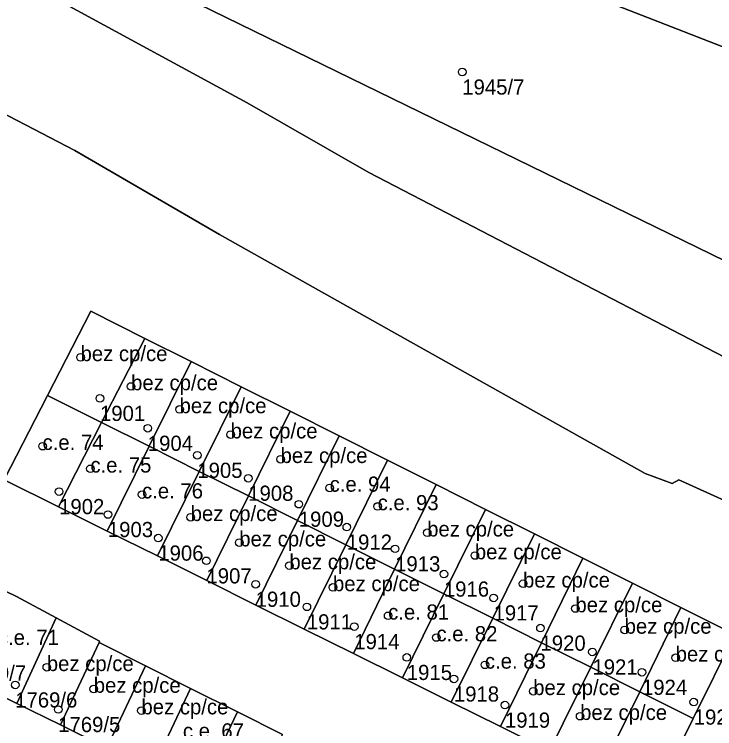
# Model space of a CAD drawing. Extents: x -878211 to -870363, y -1058464 to -1052522.
# Drawn here: x -875000.93 to -874954.82, y -1055482.01 to -1055434.97 of the extents above; entities that cross this region are included whole.
import ezdxf

# ---------------------------------------------------------------- set-up
doc = ezdxf.new("R2010")
doc.units = 0
for name, color, linetype in [('Vrstva 50', 7, 'Continuous'), ('Vrstva 51', 7, 'Continuous'), ('Vrstva 52', 7, 'Continuous')]:
    doc.layers.add(name, color=color, linetype=linetype)

msp = doc.modelspace()

# ---------------------------------------------------------------- linework, layer by layer
at = {"layer": 'Vrstva 50'}
for centre in [(-874971.44, -1055438.76994), (-874996.57, -1055457.55994), (-874993.24, -1055459.47994), (-874995.29, -1055460.25994), (-874990.05, -1055460.98994), (-874992.14, -1055462.22994), (-874986.69, -1055462.64994), (-874999.07, -1055463.40994), (-874988.88, -1055464.00994), (-874983.4, -1055464.26994), (-874995.92, -1055464.89994), (-874985.53, -1055465.51994), (-874980.17, -1055466.15994), (-874997.98, -1055466.39994), (-874992.52, -1055466.59994), (-874982.2, -1055467.22994), (-874977.01, -1055467.37994), (-874994.77, -1055467.90994), (-874989.32, -1055468.08994), (-874979.04, -1055468.73994), (-874991.45, -1055469.45994), (-874973.75, -1055469.10994), (-874986.12, -1055469.75994), (-874975.86, -1055470.16994), (-874970.61, -1055470.60994), (-874988.28, -1055470.95994), (-874982.82, -1055471.26994), (-874972.65, -1055471.82994), (-874985.04, -1055472.49994), (-874979.95, -1055472.70994), (-874967.44, -1055472.46994), (-874969.38, -1055473.39994), (-874981.67, -1055473.98994), (-874963.99, -1055474.09994), (-874976.32, -1055474.57994), (-874978.55, -1055475.28994), (-874966.29, -1055475.38994), (-874960.75, -1055475.50994), (-874973.14, -1055476.00994), (-874962.87, -1055476.95994), (-874975.09, -1055477.31994), (-874957.39, -1055477.33994), (-874998.79, -1055477.96994), (-874969.95, -1055477.80994), (-874959.61, -1055478.29994), (-874971.99, -1055478.73994), (-875000.87, -1055479.12994), (-874995.7, -1055479.39994), (-874966.77, -1055479.54994), (-874956.2, -1055480.25994), (-874998.04, -1055480.74994), (-874992.56, -1055480.81994), (-874968.63, -1055480.45994), (-874963.68, -1055481.18994)]:
    msp.add_circle(centre, 0.25, dxfattribs=at)
at = {"layer": 'Vrstva 51'}
for points in [[(-874988.83, -1055434.28), (-874948.67, -1055453.88), (-874945.87, -1055455.59), (-874944.46, -1055456.91), (-874943.79, -1055458.67), (-874943.71, -1055461.25), (-874944.45, -1055465.37), (-874945.92, -1055468.99), (-874946.52, -1055470.46), (-874944.41, -1055474.65), (-874944.39, -1055479.2), (-874939.46, -1055468.07), (-874938.03, -1055461.29), (-874938.8, -1055455.38), (-874940.72, -1055450.08), (-874941.54, -1055447.83), (-874940.89, -1055442.5), (-874935, -1055427.14), (-874984.13, -1055407.65), (-874993.82, -1055432.07)], [(-874966.22, -1055419.48), (-874965.91, -1055418.67), (-874951.69, -1055424.23), (-874951.98, -1055425.05), (-874948.95, -1055426.2), (-874948.63, -1055425.39), (-874941.33, -1055428.27), (-874941.98, -1055429.97), (-874941.38, -1055430.22), (-874942.28, -1055432.46), (-874942.87, -1055432.26), (-874946, -1055440.33), (-874980.91, -1055426.73), (-874976.23, -1055414.63), (-874968.95, -1055417.49), (-874969.26, -1055418.34)], [(-874966.22, -1055419.48), (-874969.26, -1055418.34), (-874968.95, -1055417.49), (-874976.23, -1055414.63), (-874980.91, -1055426.73), (-874946, -1055440.33), (-874942.87, -1055432.26), (-874942.28, -1055432.46), (-874941.38, -1055430.22), (-874941.98, -1055429.97), (-874941.33, -1055428.27), (-874948.63, -1055425.39), (-874948.95, -1055426.2), (-874951.98, -1055425.05), (-874951.69, -1055424.23), (-874965.91, -1055418.67)], [(-874995.18, -1055461.86), (-874992.33, -1055456.31), (-874995.9, -1055454.52), (-874998.75, -1055460.07)], [(-874992.05, -1055463.42), (-874989.29, -1055457.84), (-874992.33, -1055456.31), (-874995.18, -1055461.86)], [(-874988.75, -1055465.07), (-874985.99, -1055459.5), (-874989.29, -1055457.84), (-874992.05, -1055463.42)], [(-874985.52, -1055466.69), (-874982.78, -1055461.11), (-874985.99, -1055459.5), (-874988.75, -1055465.07)], [(-874998.03, -1055467.4), (-874995.18, -1055461.86), (-874998.75, -1055460.07), (-875001.6, -1055465.62)], [(-874982.28, -1055468.31), (-874979.54, -1055462.73), (-874982.78, -1055461.11), (-874985.52, -1055466.69)], [(-874994.81, -1055469), (-874992.05, -1055463.42), (-874995.18, -1055461.86), (-874998.03, -1055467.4)], [(-874979.11, -1055469.9), (-874976.37, -1055464.33), (-874979.54, -1055462.73), (-874982.28, -1055468.31)], [(-874991.51, -1055470.64), (-874988.75, -1055465.07), (-874992.05, -1055463.42), (-874994.81, -1055469)], [(-874975.89, -1055471.51), (-874973.15, -1055465.94), (-874976.37, -1055464.33), (-874979.11, -1055469.9)], [(-874988.25, -1055472.26), (-874985.52, -1055466.69), (-874988.75, -1055465.07), (-874991.51, -1055470.64)], [(-874972.65, -1055473.13), (-874969.91, -1055467.57), (-874973.15, -1055465.94), (-874975.89, -1055471.51)], [(-874985.02, -1055473.87), (-874982.28, -1055468.31), (-874985.52, -1055466.69), (-874988.25, -1055472.26)], [(-874969.43, -1055474.74), (-874966.69, -1055469.19), (-874969.91, -1055467.57), (-874972.65, -1055473.13)], [(-874981.85, -1055475.45), (-874979.11, -1055469.9), (-874982.28, -1055468.31), (-874985.02, -1055473.87)], [(-874966.22, -1055476.35), (-874963.5, -1055470.79), (-874966.69, -1055469.19), (-874969.43, -1055474.74)], [(-874978.61, -1055477.06), (-874975.89, -1055471.51), (-874979.11, -1055469.9), (-874981.85, -1055475.45)], [(-874962.98, -1055477.97), (-874960.24, -1055472.43), (-874963.5, -1055470.79), (-874966.22, -1055476.35)], [(-874972.65, -1055473.13), (-874975.89, -1055471.51), (-874978.61, -1055477.06), (-874975.37, -1055478.67)], [(-874959.76, -1055479.58), (-874957.04, -1055474.03), (-874960.24, -1055472.43), (-874962.98, -1055477.97)], [(-875004.15, -1055478.69), (-875000.76, -1055480.36), (-874998.17, -1055474.71), (-875000.79, -1055473.3), (-875001.46, -1055472.97)], [(-874972.16, -1055480.27), (-874969.43, -1055474.74), (-874972.65, -1055473.13), (-874975.37, -1055478.67)], [(-874956.24, -1055481.34), (-874953.5, -1055475.81), (-874957.04, -1055474.03), (-874959.76, -1055479.58)], [(-874997.9, -1055481.76), (-874995.35, -1055476.33), (-874995.32, -1055476.24), (-874998.17, -1055474.71), (-875000.76, -1055480.36)], [(-874966.22, -1055476.35), (-874969.43, -1055474.74), (-874972.16, -1055480.27), (-874968.93, -1055481.87)], [(-874992.29, -1055477.87), (-874995.35, -1055476.33), (-874997.9, -1055481.76), (-874994.83, -1055483.27)], [(-874965.7, -1055483.48), (-874962.98, -1055477.97), (-874966.22, -1055476.35), (-874968.93, -1055481.87)], [(-874994.83, -1055483.27), (-874991.86, -1055484.73), (-874989.32, -1055479.36), (-874992.29, -1055477.87)], [(-874959.76, -1055479.58), (-874962.98, -1055477.97), (-874965.7, -1055483.48), (-874962.47, -1055485.09)], [(-874991.86, -1055484.73), (-874988.8, -1055486.29), (-874986.23, -1055480.91), (-874989.32, -1055479.36)], [(-874962.47, -1055485.09), (-874958.97, -1055486.83), (-874956.24, -1055481.34), (-874959.76, -1055479.58)], [(-874988.8, -1055486.29), (-874985.88, -1055487.78), (-874983.28, -1055482.39), (-874986.23, -1055480.91)]]:
    msp.add_lwpolyline(points, close=True, dxfattribs=at)
for points in [[(-874925.21, -1055499), (-874941.02, -1055491.67), (-874943.06, -1055493.79), (-874946.48, -1055490.4), (-874930.76, -1055469.5), (-874933.18, -1055467.72), (-874949.68, -1055489.86), (-874944.39, -1055479.2), (-874944.41, -1055474.65), (-874946.52, -1055470.46), (-874957.19, -1055465.62), (-874957.63, -1055465.86), (-874959.39, -1055465.21), (-874978.25, -1055454.62), (-874987.42, -1055449.47), (-874996.95, -1055443.93), (-875015.45, -1055434.32), (-875026.37, -1055428.8), (-875033.44, -1055425.15)], [(-874953.03, -1055458.14), (-874977.59, -1055445.38), (-874985.61, -1055440.8), (-875000.11, -1055432.9)], [(-875000.11, -1055432.9), (-874985.61, -1055440.8), (-874977.59, -1055445.38), (-874953.03, -1055458.14)], [(-875015.45, -1055434.32), (-874996.95, -1055443.93), (-874987.42, -1055449.47), (-874978.25, -1055454.62), (-874959.39, -1055465.21), (-874957.63, -1055465.86), (-874957.19, -1055465.62), (-874946.52, -1055470.46)], [(-874948.67, -1055453.88), (-874988.83, -1055434.28)], [(-874965.7, -1055483.48), (-874968.93, -1055481.87), (-874972.16, -1055480.27), (-874975.37, -1055478.67), (-874978.61, -1055477.06), (-874981.85, -1055475.45), (-874985.02, -1055473.87), (-874988.25, -1055472.26), (-874991.51, -1055470.64), (-874994.81, -1055469), (-874998.03, -1055467.4), (-875001.6, -1055465.62), (-874998.75, -1055460.07), (-874995.9, -1055454.52), (-874992.33, -1055456.31), (-874989.29, -1055457.84), (-874985.99, -1055459.5), (-874982.78, -1055461.11), (-874979.54, -1055462.73), (-874976.37, -1055464.33), (-874973.15, -1055465.94), (-874969.91, -1055467.57), (-874966.69, -1055469.19), (-874963.5, -1055470.79), (-874960.24, -1055472.43), (-874957.04, -1055474.03), (-874953.5, -1055475.81), (-874956.24, -1055481.34), (-874958.97, -1055486.83)], [(-874994.83, -1055483.27), (-874997.9, -1055481.76), (-875000.76, -1055480.36), (-875004.15, -1055478.69), (-875007.4, -1055477.1), (-875010.65, -1055475.5), (-875007.74, -1055469.94), (-875004.69, -1055471.46), (-875004.65, -1055471.39), (-875001.46, -1055472.97), (-875000.79, -1055473.3), (-874998.17, -1055474.71), (-874995.32, -1055476.24), (-874995.35, -1055476.33), (-874992.29, -1055477.87), (-874989.32, -1055479.36), (-874986.23, -1055480.91), (-874983.28, -1055482.39)]]:
    msp.add_lwpolyline(points, dxfattribs=at)
at = {"layer": 'Vrstva 52'}
for points in [[(-874951.69, -1055424.23), (-874965.91, -1055418.67), (-874966.22, -1055419.48), (-874969.26, -1055418.34), (-874968.95, -1055417.49), (-874976.23, -1055414.63), (-874980.91, -1055426.73), (-874946, -1055440.33), (-874942.87, -1055432.26), (-874942.28, -1055432.46), (-874941.38, -1055430.22), (-874941.98, -1055429.97), (-874941.33, -1055428.27), (-874948.63, -1055425.39), (-874948.95, -1055426.2), (-874951.98, -1055425.05)], [(-874995.9, -1055454.52), (-874998.75, -1055460.07), (-874995.18, -1055461.86), (-874992.33, -1055456.31)], [(-874992.33, -1055456.31), (-874995.18, -1055461.86), (-874992.05, -1055463.42), (-874989.29, -1055457.84)], [(-874989.29, -1055457.84), (-874992.05, -1055463.42), (-874988.75, -1055465.07), (-874985.99, -1055459.5)], [(-874985.99, -1055459.5), (-874988.75, -1055465.07), (-874985.52, -1055466.69), (-874982.78, -1055461.11)], [(-874998.75, -1055460.07), (-875001.6, -1055465.62), (-874998.03, -1055467.4), (-874995.18, -1055461.86)], [(-874982.78, -1055461.11), (-874985.52, -1055466.69), (-874982.28, -1055468.31), (-874979.54, -1055462.73)], [(-874995.18, -1055461.86), (-874998.03, -1055467.4), (-874994.81, -1055469), (-874992.05, -1055463.42)], [(-874979.54, -1055462.73), (-874982.28, -1055468.31), (-874979.11, -1055469.9), (-874976.37, -1055464.33)], [(-874992.05, -1055463.42), (-874994.81, -1055469), (-874991.51, -1055470.64), (-874988.75, -1055465.07)], [(-874976.37, -1055464.33), (-874979.11, -1055469.9), (-874975.89, -1055471.51), (-874973.15, -1055465.94)], [(-874988.75, -1055465.07), (-874991.51, -1055470.64), (-874988.25, -1055472.26), (-874985.52, -1055466.69)], [(-874969.91, -1055467.57), (-874973.15, -1055465.94), (-874975.89, -1055471.51), (-874972.65, -1055473.13)], [(-874985.52, -1055466.69), (-874988.25, -1055472.26), (-874985.02, -1055473.87), (-874982.28, -1055468.31)], [(-874969.91, -1055467.57), (-874972.65, -1055473.13), (-874969.43, -1055474.74), (-874966.69, -1055469.19)], [(-874982.28, -1055468.31), (-874985.02, -1055473.87), (-874981.85, -1055475.45), (-874979.11, -1055469.9)], [(-874966.69, -1055469.19), (-874969.43, -1055474.74), (-874966.22, -1055476.35), (-874963.5, -1055470.79)], [(-874979.11, -1055469.9), (-874981.85, -1055475.45), (-874978.61, -1055477.06), (-874975.89, -1055471.51)], [(-874963.5, -1055470.79), (-874966.22, -1055476.35), (-874962.98, -1055477.97), (-874960.24, -1055472.43)], [(-874975.89, -1055471.51), (-874978.61, -1055477.06), (-874975.37, -1055478.67), (-874972.65, -1055473.13)], [(-874960.24, -1055472.43), (-874962.98, -1055477.97), (-874959.76, -1055479.58), (-874957.04, -1055474.03)], [(-875001.46, -1055472.97), (-875004.15, -1055478.69), (-875000.76, -1055480.36), (-874998.17, -1055474.71), (-875000.79, -1055473.3)], [(-874972.65, -1055473.13), (-874975.37, -1055478.67), (-874972.16, -1055480.27), (-874969.43, -1055474.74)], [(-874959.76, -1055479.58), (-874956.24, -1055481.34), (-874953.5, -1055475.81), (-874957.04, -1055474.03)], [(-874998.17, -1055474.71), (-875000.76, -1055480.36), (-874997.9, -1055481.76), (-874995.35, -1055476.33), (-874995.32, -1055476.24)], [(-874969.43, -1055474.74), (-874972.16, -1055480.27), (-874968.93, -1055481.87), (-874966.22, -1055476.35)], [(-874995.35, -1055476.33), (-874997.9, -1055481.76), (-874994.83, -1055483.27), (-874992.29, -1055477.87)], [(-874966.22, -1055476.35), (-874968.93, -1055481.87), (-874965.7, -1055483.48), (-874962.98, -1055477.97)], [(-874992.29, -1055477.87), (-874994.83, -1055483.27), (-874991.86, -1055484.73), (-874989.32, -1055479.36)], [(-874962.98, -1055477.97), (-874965.7, -1055483.48), (-874962.47, -1055485.09), (-874959.76, -1055479.58)], [(-874989.32, -1055479.36), (-874991.86, -1055484.73), (-874988.8, -1055486.29), (-874986.23, -1055480.91)], [(-874959.76, -1055479.58), (-874962.47, -1055485.09), (-874958.97, -1055486.83), (-874956.24, -1055481.34)], [(-874986.23, -1055480.91), (-874988.8, -1055486.29), (-874985.88, -1055487.78), (-874983.28, -1055482.39)]]:
    msp.add_lwpolyline(points, close=True, dxfattribs=at)

# ---------------------------------------------------------------- texts
at = {"layer": 'Vrstva 50'}
for s, p in [('1945/7', (-874971.44, -1055440.259)), ('bez cp/ce', (-874996.57, -1055457.81)), ('bez cp/ce', (-874993.24, -1055459.73)), ('bez cp/ce', (-874990.05, -1055461.24)), ('1901', (-874995.29, -1055461.749)), ('bez cp/ce', (-874986.69, -1055462.899)), ('c.e. 74', (-874999.07, -1055463.659)), ('1904', (-874992.14, -1055463.719)), ('bez cp/ce', (-874983.4, -1055464.52)), ('c.e. 75', (-874995.92, -1055465.149)), ('1905', (-874988.88, -1055465.499)), ('c.e. 94', (-874980.17, -1055466.409)), ('c.e. 76', (-874992.52, -1055466.85)), ('1908', (-874985.53, -1055467.009)), ('1902', (-874997.98, -1055467.889)), ('c.e. 93', (-874977.01, -1055467.629)), ('bez cp/ce', (-874989.32, -1055468.34)), ('1909', (-874982.2, -1055468.719)), ('bez cp/ce', (-874973.75, -1055469.36)), ('1903', (-874994.77, -1055469.399)), ('bez cp/ce', (-874986.12, -1055470.01)), ('1912', (-874979.04, -1055470.229)), ('1906', (-874991.45, -1055470.949)), ('bez cp/ce', (-874970.61, -1055470.86)), ('bez cp/ce', (-874982.82, -1055471.52)), ('1913', (-874975.86, -1055471.659)), ('1907', (-874988.28, -1055472.449)), ('bez cp/ce', (-874979.95, -1055472.96)), ('bez cp/ce', (-874967.44, -1055472.72)), ('1916', (-874972.65, -1055473.319)), ('1910', (-874985.04, -1055473.989)), ('bez cp/ce', (-874963.99, -1055474.35)), ('c.e. 81', (-874976.32, -1055474.83)), ('1917', (-874969.38, -1055474.889)), ('1911', (-874981.67, -1055475.479)), ('bez cp/ce', (-874960.75, -1055475.76)), ('c.e. 82', (-874973.14, -1055476.26)), ('c.e. 71', (-875002.01, -1055476.5)), ('1914', (-874978.55, -1055476.779)), ('1920', (-874966.29, -1055476.879)), ('bez cp/ce', (-874957.39, -1055477.59)), ('bez cp/ce', (-874998.79, -1055478.22)), ('c.e. 83', (-874969.95, -1055478.06)), ('1921', (-874962.87, -1055478.449)), ('1769/7', (-875004.24, -1055478.849)), ('1915', (-874975.09, -1055478.809)), ('bez cp/ce', (-874995.7, -1055479.649)), ('bez cp/ce', (-874966.77, -1055479.8)), ('1924', (-874959.61, -1055479.789)), ('1769/6', (-875000.87, -1055480.619)), ('1918', (-874971.99, -1055480.229)), ('bez cp/ce', (-874992.56, -1055481.07)), ('bez cp/ce', (-874963.68, -1055481.44)), ('1919', (-874968.63, -1055481.949)), ('1925', (-874956.2, -1055481.749)), ('1769/5', (-874998.04, -1055482.239)), ('c.e. 67', (-874989.83, -1055482.659))]:
    msp.add_text(s, height=0.999996, dxfattribs=at).set_placement(p)

doc.saveas('drawing.dxf')
